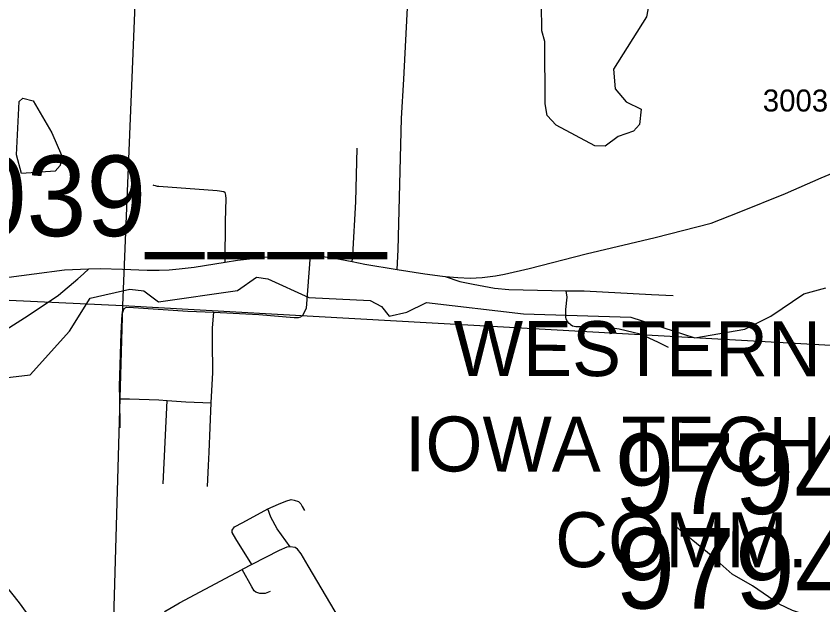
# Model space of a CAD drawing. Extents: x -157.2 to -99.3, y 12.2 to 46.2.
# Drawn here: x -145.747 to -144.645, y 35.824 to 36.628 of the extents above; entities that cross this region are included whole.
import ezdxf

# ---------------------------------------------------------------- set-up
doc = ezdxf.new("R2010")
doc.units = 0
for name, color, linetype in [('tdCoCityStreetMajor', 7, 'Continuous'), ('tdCoCityStreetMinor', 7, 'Continuous'), ('tdCoHydroRiver', 7, 'Continuous'), ('tdCoInstRd', 7, 'Continuous'), ('tdCoInstTxt', 7, 'Continuous'), ('tdCoRRCL', 7, 'Continuous'), ('tdCoSecRdNmbr', 7, 'Continuous'), ('tdCoSectLine', 7, 'Continuous'), ('tdCoStrucPriMaintName', 7, 'Continuous')]:
    doc.layers.add(name, color=color, linetype=linetype)

msp = doc.modelspace()

# ---------------------------------------------------------------- linework, layer by layer
at = {"layer": 'tdCoCityStreetMajor'}
msp.add_lwpolyline([(-145.8023, 36.2655), (-145.7221, 36.2759), (-145.6807, 36.2815), (-145.6479, 36.283), (-145.6475, 36.283), (-145.6321, 36.2833), (-145.6015, 36.2823), (-145.5677, 36.2813), (-145.5512, 36.2813), (-145.5379, 36.2815), (-145.5241, 36.2828), (-145.5036, 36.2852), (-145.4612, 36.2921), (-145.4444, 36.2949), (-145.3912, 36.3005), (-145.3621, 36.3015), (-145.3485, 36.3015), (-145.3449, 36.3014), (-145.3394, 36.3013), (-145.3248, 36.2993), (-145.3046, 36.2963), (-145.288, 36.2929), (-145.2708, 36.2894), (-145.2263, 36.2821), (-145.1885, 36.2759), (-145.1645, 36.2729), (-145.1611, 36.2726), (-145.1436, 36.2712), (-145.1268, 36.2704), (-145.1103, 36.2709), (-145.0923, 36.2734), (-145.0799, 36.2756), (-145.0462, 36.2833), (-144.9685, 36.3032), (-144.8743, 36.3257), (-144.7978, 36.3454), (-144.7594, 36.3602), (-144.6965, 36.3859), (-144.6474, 36.4071), (-144.6227, 36.4177)], dxfattribs=at)
at = {"layer": 'tdCoCityStreetMinor'}
for p, q in [((-145.5601, 36.3976), (-145.559, 36.3973)), ((-145.546, 35.9895), (-145.5407, 36.1032))]:
    msp.add_line(p, q, dxfattribs=at)
for points in [[(-145.2263, 36.2821), (-145.2252, 36.3091), (-145.223, 36.3986), (-145.2205, 36.4882), (-145.2173, 36.5417), (-145.2102, 36.6845), (-145.2084, 36.734), (-145.2094, 36.7434), (-145.2114, 36.7479)], [(-145.288, 36.2929), (-145.2871, 36.3015), (-145.2827, 36.3742), (-145.2809, 36.4475)], [(-145.559, 36.3973), (-145.5567, 36.3966), (-145.5543, 36.396), (-145.5518, 36.3957), (-145.4721, 36.3898), (-145.4632, 36.3885), (-145.4615, 36.3873)], [(-145.4612, 36.2921), (-145.4607, 36.3481), (-145.46, 36.3784), (-145.4602, 36.3834), (-145.4614, 36.3871)], [(-145.3567, 36.2186), (-145.3553, 36.2199), (-145.3503, 36.2291), (-145.3449, 36.3014)], [(-146.1039, 36.1372), (-146.0997, 36.1388), (-146.0928, 36.1388), (-146.0154, 36.1284), (-146.002, 36.1264), (-145.9939, 36.1267), (-145.9123, 36.1329), (-145.9076, 36.1333), (-145.8642, 36.1371), (-145.8556, 36.1393), (-145.841, 36.1467), (-145.7604, 36.2002), (-145.7303, 36.2194), (-145.6888, 36.247), (-145.6625, 36.2692), (-145.6548, 36.2761), (-145.6475, 36.283)], [(-145.1611, 36.2726), (-145.1411, 36.2657), (-145.1229, 36.2618), (-145.0938, 36.2566), (-145.074, 36.2546), (-144.9956, 36.2531), (-144.971, 36.2527), (-144.8791, 36.2478), (-144.8497, 36.2465)], [(-144.9902, 36.2073), (-144.9917, 36.2083), (-144.9941, 36.211), (-144.9956, 36.2142), (-144.9961, 36.2174), (-144.9961, 36.2275), (-144.9944, 36.2443), (-144.9956, 36.2531)], [(-145.6045, 36.0657), (-145.605, 36.1055), (-145.6058, 36.1229), (-145.6035, 36.1951), (-145.6025, 36.2125), (-145.6018, 36.2211), (-145.6006, 36.2253), (-145.599, 36.2286), (-145.596, 36.2304)], [(-145.596, 36.2304), (-145.5866, 36.2301), (-145.5125, 36.2251), (-145.4767, 36.2236), (-145.4155, 36.2208), (-145.3672, 36.2166), (-145.3613, 36.2166), (-145.3581, 36.2173)], [(-145.4856, 35.9856), (-145.484, 36.0143), (-145.4831, 36.0326), (-145.4806, 36.1001), (-145.4783, 36.1415), (-145.4785, 36.1838), (-145.4786, 36.2022), (-145.4767, 36.2236)], [(-145.3581, 36.2173), (-145.358, 36.2173), (-145.3567, 36.2186)], [(-144.9902, 36.2073), (-144.987, 36.2053), (-144.9825, 36.2043), (-144.9463, 36.2041), (-144.9234, 36.2011), (-144.8945, 36.1942), (-144.8701, 36.1829), (-144.8567, 36.1758)], [(-145.6048, 36.1055), (-145.5919, 36.1053), (-145.552, 36.104), (-145.5407, 36.1032), (-145.5148, 36.1015), (-145.4806, 36.1001)], [(-144.496, 35.6571), (-144.5272, 35.6577), (-144.5721, 35.6573), (-144.5891, 35.6586), (-144.6068, 35.6615), (-144.615, 35.6633), (-144.6193, 35.6665), (-144.6213, 35.6728), (-144.6226, 35.7198), (-144.6285, 35.7757), (-144.6311, 35.79), (-144.6352, 35.797), (-144.6419, 35.8013), (-144.6561, 35.8066), (-144.6865, 35.8166), (-144.7049, 35.825), (-144.7412, 35.85), (-144.769, 35.8661), (-144.7976, 35.8915), (-144.85, 35.9345)]]:
    msp.add_lwpolyline(points, dxfattribs=at)
at = {"layer": 'tdCoHydroRiver'}
for points in [[(-144.8787, 36.666), (-144.8862, 36.6268), (-144.9312, 36.5556), (-144.9289, 36.5287), (-144.9137, 36.5108), (-144.8935, 36.5007), (-144.8958, 36.4802), (-144.9039, 36.471), (-144.9247, 36.4638), (-144.9425, 36.4502)], [(-144.9425, 36.4502), (-144.9567, 36.4507), (-145.0094, 36.4793), (-145.0216, 36.4923), (-145.0243, 36.5082), (-145.0247, 36.5935), (-145.0289, 36.6078), (-145.0293, 36.6442)], [(-145.7393, 36.4133), (-145.7463, 36.4388), (-145.7424, 36.5113), (-145.7375, 36.5159), (-145.7234, 36.5123), (-145.698, 36.4688), (-145.6848, 36.4383), (-145.6868, 36.4242), (-145.6934, 36.4165), (-145.7393, 36.4133)], [(-145.7816, 36.132), (-145.7277, 36.1381), (-145.6737, 36.1979), (-145.6454, 36.2428), (-145.5913, 36.2552), (-145.5724, 36.253), (-145.5524, 36.2381), (-145.4446, 36.2535), (-145.4187, 36.2716), (-145.403, 36.2695), (-145.347, 36.244), (-145.2635, 36.2397), (-145.248, 36.2313), (-145.2374, 36.2183), (-145.2135, 36.2238), (-145.1862, 36.2371), (-145.0541, 36.2217)], [(-145.0541, 36.2217), (-144.9075, 36.2169), (-144.82, 36.1887), (-144.7518, 36.2007), (-144.7165, 36.2185), (-144.6713, 36.2486), (-144.641, 36.2571)]]:
    msp.add_lwpolyline(points, dxfattribs=at)
at = {"layer": 'tdCoInstRd'}
for points in [[(-145.4031, 35.9553), (-145.3885, 35.9617), (-145.3785, 35.9656), (-145.3712, 35.968), (-145.3669, 35.9672), (-145.3613, 35.9652), (-145.358, 35.9621), (-145.3561, 35.9583), (-145.353, 35.9532)], [(-145.425, 35.8793), (-145.4469, 35.9144), (-145.4518, 35.9229), (-145.4517, 35.9264), (-145.4486, 35.9305), (-145.437, 35.9367), (-145.4031, 35.9553)], [(-145.3725, 35.9033), (-145.3901, 35.9282), (-145.3988, 35.9438), (-145.4031, 35.9553)], [(-145.3526, 35.7046), (-145.3411, 35.7207), (-145.3018, 35.778), (-145.2988, 35.7829), (-145.2986, 35.789), (-145.2986, 35.7933), (-145.305, 35.805), (-145.3482, 35.8776), (-145.3577, 35.8937), (-145.3626, 35.9004), (-145.3659, 35.9027), (-145.3725, 35.9033), (-145.3769, 35.9029), (-145.3875, 35.8983), (-145.425, 35.8793)], [(-145.425, 35.8793), (-145.425, 35.8793), (-145.4379, 35.8727)], [(-145.5238, 35.8269), (-145.4536, 35.8645), (-145.4379, 35.8727)], [(-145.3999, 35.8424), (-145.4068, 35.8398), (-145.4107, 35.8397), (-145.414, 35.8399), (-145.4193, 35.8415), (-145.4217, 35.8435), (-145.4251, 35.849), (-145.4379, 35.8727)], [(-145.4499, 35.6021), (-145.4559, 35.6085), (-145.4762, 35.633), (-145.4933, 35.6591), (-145.5066, 35.6809), (-145.5345, 35.7279), (-145.5557, 35.7665), (-145.5577, 35.7721), (-145.5576, 35.7759), (-145.5571, 35.7875), (-145.5558, 35.7954), (-145.5518, 35.8043), (-145.5425, 35.816), (-145.5258, 35.8258), (-145.5238, 35.8269)]]:
    msp.add_lwpolyline(points, dxfattribs=at)
at = {"layer": 'tdCoRRCL'}
msp.add_lwpolyline([(-147.0182, 36.4373), (-146.8054, 36.4272), (-146.7051, 36.405), (-146.6285, 36.3804), (-146.5273, 36.3377), (-146.4522, 36.3179), (-146.3791, 36.2839), (-146.3316, 36.2397), (-146.2343, 36.1718), (-146.1613, 36.1363), (-146.1112, 36.1236), (-146.0115, 36.0809), (-145.936, 36.0232), (-145.8674, 35.9483), (-145.8427, 35.9317), (-145.802, 35.9016), (-145.7426, 35.8269), (-145.6816, 35.7429), (-145.4858, 35.5442), (-145.3363, 35.4304), (-145.266, 35.3602), (-145.2238, 35.3001)], dxfattribs=at)
at = {"layer": 'tdCoSectLine'}
for points in [[(-145.601, 36.2327), (-145.5728, 36.9221), (-145.5734, 37.2322)], [(-146.6009, 36.2799), (-145.601, 36.2327)], [(-145.6295, 35.2357), (-145.601, 36.2327)], [(-145.601, 36.2327), (-144.6022, 36.1771)]]:
    msp.add_lwpolyline(points, dxfattribs=at)

# ---------------------------------------------------------------- texts
at = {"layer": 'tdCoInstTxt'}
for s, p in [('WESTERN', (-145.1493, 36.1367)), ('WESTERN', (-145.1493, 36.1367)), ('IOWA TECH', (-145.2159, 36.0064)), ('IOWA TECH', (-145.2159, 36.0064)), ('COMM.', (-145.0109, 35.8757)), ('COMM.', (-145.0109, 35.8757))]:
    msp.add_text(s, height=0.075, rotation=359.9407, dxfattribs=at).set_placement(p)
at = {"layer": 'tdCoSecRdNmbr'}
msp.add_text('3003', height=0.03, rotation=359.8897, dxfattribs=at).set_placement((-144.7273, 36.4978))
at = {"layer": 'tdCoStrucPriMaintName'}
for s, p in [('97039____', (-145.978, 36.3276)), ('97944R075', (-144.9297, 35.9482)), ('97944L075', (-144.9289, 35.8192))]:
    msp.add_text(s, height=0.11, dxfattribs=at).set_placement(p)

doc.saveas('drawing.dxf')
